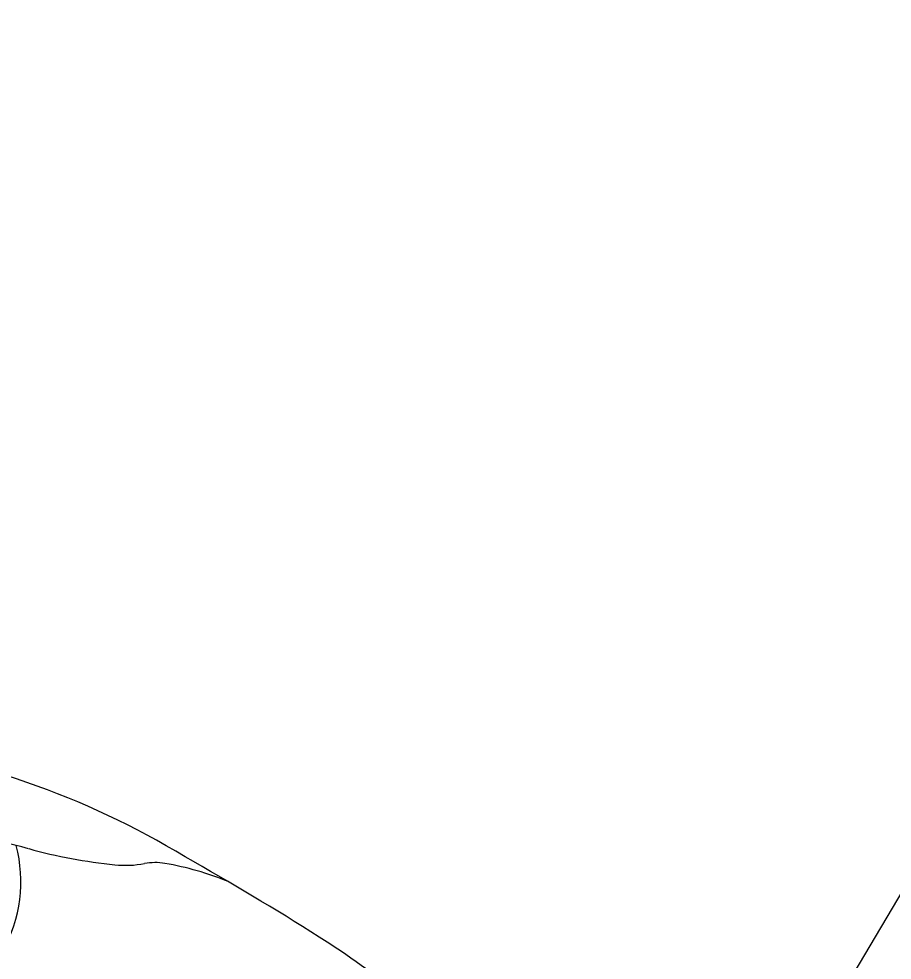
# Model space of a CAD drawing. Extents: x 14104283 to 14129344, y 8637090 to 8673339.
# Drawn here: x 14118354.07 to 14118365.63, y 8668746.71 to 8668759.16 of the extents above; entities that cross this region are included whole.
import ezdxf

# ---------------------------------------------------------------- set-up
doc = ezdxf.new("R2010")
doc.units = 0
doc.layers.add('Cell', color=7, linetype='Continuous')
doc.layers.add('Terrain', color=7, linetype='Continuous')

msp = doc.modelspace()

# ---------------------------------------------------------------- linework, layer by layer
at = {"layer": 'Cell'}
for centre, radius, start, end in [((14118350.695, 8668738.923), 10.72, 58.6477, 83.4295), ((14118352.549, 8668742.132), 6.275, 74.7258, 88.3908), ((14118352.203, 8668747.755), 1.896, 330.9942, 14.4476), ((14118356.063, 8668754.999), 7.062, 254.7258, 264.1553), ((14118336.293, 8668712.639), 40.683, 57.6775, 60.5878), ((14118355.483, 8668749.342), 1.376, 264.1553, 280.5976), ((14118355.876, 8668747.242), 0.76, 80.2258, 100.5976), ((14118355.327, 8668744.051), 3.998, 67.7216, 80.2258), ((14118352.986, 8668738.946), 9.527, 41.7381, 57.9197)]:
    msp.add_arc(centre, radius, start, end, dxfattribs=at)
at = {"layer": 'Terrain'}
msp.add_lwpolyline([(14118312.302, 8668644.822), (14118315.385, 8668650.413), (14118318.403, 8668656.849), (14118336.089, 8668694.527), (14118351.319, 8668721.951), (14118359.102, 8668736.378), (14118371.795, 8668757.811), (14118379.338, 8668769.439), (14118400.6, 8668797.952), (14118408.042, 8668806.795), (14118456.582, 8668898.643)], dxfattribs=at)

doc.saveas('drawing.dxf')
